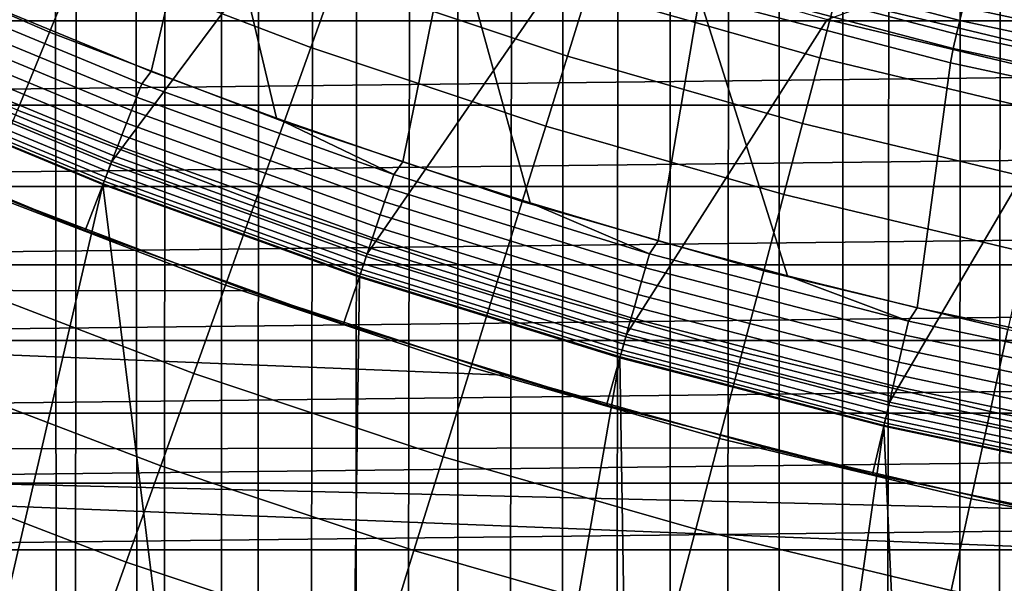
# Model space of a CAD drawing. Header units: metres. Extents: x -109 to 109, y -342 to 66.
# Tile 258 of 512: x -9.01 to -5.01, y -24 to -21.71. Entities that reach past the tile are written whole.
import ezdxf

# ---------------------------------------------------------------- set-up
doc = ezdxf.new("R2010")
doc.units = ezdxf.units.M
doc.layers.add('solid_K_24_62_16_000B91', color=7, linetype='CONTINUOUS')

msp = doc.modelspace()

# ---------------------------------------------------------------- linework, layer by layer
at = {"layer": 'solid_K_24_62_16_000B91'}
for points in [[(-8.971169, -281.998566, 12.344424), (-9.313966, -281.865784, 12.839974), (-9.447623, -18.754797, -57.434387), (-9.168513, -18.892813, -57.856709)], [(-9.313966, -278.836395, 24.145853), (-8.971169, -278.703613, 24.641403), (-8.776554, -19.078053, -44.649933), (-9.11359, -18.919367, -45.180481)], [(-8.600146, -282.12616, 11.868219), (-8.971169, -281.998566, 12.344424), (-9.168513, -18.892813, -57.856709), (-8.865172, -19.037035, -58.267902)], [(-8.202064, -282.248169, 11.412859), (-8.600146, -282.12616, 11.868219), (-8.865172, -19.037035, -58.267902), (-8.537788, -19.186092, -58.666569)], [(-8.971169, -278.703613, 24.641403), (-8.600146, -278.575989, 25.117607), (-8.416058, -19.239801, -44.138729), (-8.776554, -19.078053, -44.649933)], [(-8.202064, -282.248169, 11.412859), (-8.537788, -19.186092, -58.666569), (-8.187317, -19.338247, -59.050694)], [(-8.600146, -278.575989, 25.117607), (-8.202064, -278.453979, 25.572969), (-8.035668, -19.401754, -43.651417), (-8.416058, -19.239801, -44.138729)], [(-8.202064, -282.248169, 11.412859), (-8.187317, -19.338247, -59.050694), (-7.814703, -19.491804, -59.418682)], [(-8.202064, -278.453979, 25.572969), (-7.778174, -278.337952, 26.006054), (-7.638022, -19.561712, -43.190308), (-8.035668, -19.401754, -43.651417)], [(-8.202064, -282.248169, 11.412859), (-7.814703, -19.491804, -59.418682), (-7.420635, -19.645208, -59.769444), (-7.778174, -282.364227, 10.979774)], [(-7.778174, -278.337952, 26.006054), (-7.329813, -278.228241, 26.415499), (-7.225279, -19.717894, -42.756645), (-7.638022, -19.561712, -43.190308)], [(-7.778174, -282.364227, 10.979774), (-7.420635, -19.645208, -59.769444), (-7.006536, -19.796679, -60.101452), (-7.329813, -282.473938, 10.570329)], [(-7.329813, -278.228241, 26.415499), (-6.858388, -278.125214, 26.800016), (-6.799747, -19.868654, -42.351524), (-7.225279, -19.717894, -42.756645)], [(-7.329813, -282.473938, 10.570329), (-7.006536, -19.796679, -60.101452), (-6.574015, -19.944481, -60.413368), (-6.858388, -282.576965, 10.18581)], [(-6.858388, -278.125214, 26.800016), (-6.365384, -278.029175, 27.158398), (-6.363918, -20.01251, -41.975868), (-6.799747, -19.868654, -42.351524)], [(-6.858388, -282.576965, 10.18581), (-6.574015, -19.944481, -60.413368), (-6.124717, -20.087008, -60.704124), (-6.365384, -282.673004, 9.827429)], [(-6.365384, -278.029175, 27.158398), (-5.852353, -277.94046, 27.489513), (-5.920751, -20.148069, -41.630596), (-6.363918, -20.01251, -41.975868)], [(-6.365384, -282.673004, 9.827429), (-6.124717, -20.087008, -60.704124), (-5.660595, -20.222702, -60.972725), (-5.852353, -282.761719, 9.496313)], [(-5.852353, -277.94046, 27.489513), (-5.472381, -20.274443, -41.315632), (-5.920751, -20.148069, -41.630596)], [(-5.852353, -282.761719, 9.496313), (-5.660595, -20.222702, -60.972725), (-5.183332, -20.35026, -61.218571), (-5.320908, -282.842865, 9.193503)], [(-8.712482, -20.69046, 34.599998), (-9.653476, -21.863674, 34.599998), (-10.653291, -21.394323, 34.599998), (-9.672872, -20.259264, 34.599998)], [(-5.852353, -277.94046, 27.489513), (-5.320908, -277.859314, 27.792324), (-5.020024, -20.391159, -41.030163), (-5.472381, -20.274443, -41.315632)], [(-5.320908, -282.842865, 9.193503), (-5.183332, -20.35026, -61.218571), (-4.694345, -20.468588, -61.441338), (-4.772721, -282.916138, 8.919953)], [(-5.320908, -277.859314, 27.792324), (-4.772721, -277.786011, 28.065874), (-4.56498, -20.497828, -40.773479), (-5.020024, -20.391159, -41.030163)], [(-8.241186, -20.936398, 34), (-9.213615, -20.527037, 34), (-9.476871, -21.504393, 34), (-8.473124, -21.919312, 34)], [(-7.733439, -21.07597, 34.599998), (-8.633717, -22.286076, 34.599998), (-9.653476, -21.863674, 34.599998), (-8.712482, -20.69046, 34.599998)], [(-8.241186, -20.936398, 34), (-8.473124, -21.919312, 34), (-7.964137, -22.109329, 34)], [(-7.250521, -21.299761, 34), (-8.241186, -20.936398, 34), (-7.964137, -22.109329, 34), (-7.450575, -22.287638, 34)], [(-9.688993, -21.061287, -24.056023), (-8.765078, -21.462242, -24.056023), (-8.886498, -21.759552, -23.684982), (-9.823214, -21.353043, -23.684982)], [(-6.736929, -21.415323, 34.599998), (-7.595408, -22.660971, 34.599998), (-8.633717, -22.286076, 34.599998), (-7.733439, -21.07597, 34.599998)], [(-8.65216, -21.185749, -24.445395), (-7.723816, -21.541553, -24.445395), (-7.824619, -21.822689, -24.056023), (-8.765078, -21.462242, -24.056023)], [(-7.630957, -21.28257, -24.851734), (-6.699372, -21.593927, -24.851734), (-6.780895, -21.856699, -24.445395), (-7.723816, -21.541553, -24.445395)], [(-7.250521, -21.299761, 34), (-7.450575, -22.287638, 34), (-6.933055, -22.454012, 34)], [(-6.244016, -21.616247, 34), (-7.250521, -21.299761, 34), (-6.933055, -22.454012, 34), (-6.411626, -22.608425, 34)], [(-15.772186, -21.360191, 84.926178), (-15.283257, -21.713766, 84.926178), (15.772194, -21.360186, 84.926178)], [(-15.283257, -21.713766, 84.926178), (15.283264, -21.71376, 84.926178), (15.772194, -21.360186, 84.926178)], [(-9.823214, -21.353043, -23.684982), (-8.886498, -21.759552, -23.684982), (-9.015997, -22.076643, -23.333569), (-9.966362, -21.664211, -23.333569)], [(-6.625106, -21.354549, -25.273624), (-5.691344, -21.62215, -25.273624), (-5.755143, -21.864529, -24.851734), (-6.699372, -21.593927, -24.851734)], [(-6.197642, -21.444977, 34.032536), (-5.185656, -21.711903, 34.032536), (-5.172854, -21.658304, 34.057358), (-6.182343, -21.392036, 34.057358)], [(-5.634004, -21.404308, -25.709589), (-4.699016, -21.628817, -25.709589), (-4.74684, -21.848944, -25.273624), (-5.691344, -21.62215, -25.273624)], [(-5.725421, -21.707645, 34.599998), (-6.540298, -22.987698, 34.599998), (-7.595408, -22.660971, 34.599998), (-6.736929, -21.415323, 34.599998)], [(-6.213662, -21.500406, 34.014545), (-5.19906, -21.768024, 34.014545), (-5.185656, -21.711903, 34.032536), (-6.197642, -21.444977, 34.032536)], [(-8.765078, -21.462242, -24.056023), (-7.824619, -21.822689, -24.056023), (-7.933012, -22.124992, -23.684982), (-8.886498, -21.759552, -23.684982)], [(-5.139873, -21.520214, 34.168709), (-4.125523, -21.73748, 34.168709), (-4.11858, -21.700895, 34.216316), (-5.131223, -21.483997, 34.216316)], [(-9.516487, -21.55279, 33.996353), (-8.510951, -21.969296, 33.996353), (-8.473124, -21.919312, 34), (-9.476871, -21.504393, 34)], [(-6.230167, -21.557518, 34.003647), (-5.21287, -21.825846, 34.003647), (-5.19906, -21.768024, 34.014545), (-6.213662, -21.500406, 34.014545)], [(-4.702084, -21.952063, 34.599998), (-5.725421, -21.707645, 34.599998), (-5.221963, -21.52565, 34.900002), (-4.708392, -21.643787, 34.900002)], [(-5.149795, -21.561754, 34.125946), (-4.133486, -21.779438, 34.125946), (-4.125523, -21.73748, 34.168709), (-5.139873, -21.520214, 34.168709)], [(-9.5405, -21.607172, 33.985455), (-8.532426, -22.024729, 33.985455), (-8.510951, -21.969296, 33.996353), (-9.516487, -21.55279, 33.996353)], [(-7.723816, -21.541553, -24.445395), (-6.780895, -21.856699, -24.445395), (-6.869391, -22.141947, -24.056023), (-7.824619, -21.822689, -24.056023)], [(-6.230167, -21.557518, 34.003647), (-6.244016, -21.616247, 34), (-5.224064, -21.885136, 34), (-5.21287, -21.825846, 34.003647)], [(-5.160842, -21.608009, 34.088646), (-4.142354, -21.82616, 34.088646), (-4.133486, -21.779438, 34.125946), (-5.149795, -21.561754, 34.125946)], [(-9.563806, -21.659954, 33.967464), (-8.553269, -22.078533, 33.967464), (-8.532426, -22.024729, 33.985455), (-9.5405, -21.607172, 33.985455)], [(-6.699372, -21.593927, -24.851734), (-5.755143, -21.864529, -24.851734), (-5.825176, -22.130594, -24.445395), (-6.780895, -21.856699, -24.445395)], [(-5.172854, -21.658304, 34.057358), (-4.151995, -21.876963, 34.057358), (-4.142354, -21.82616, 34.088646), (-5.160842, -21.608009, 34.088646)], [(-6.244016, -21.616247, 34), (-6.411626, -22.608425, 34), (-5.88698, -22.750679, 34)], [(-5.224064, -21.885136, 34), (-6.244016, -21.616247, 34), (-5.88698, -22.750679, 34), (-5.359163, -22.88076, 34)], [(-5.691344, -21.62215, -25.273624), (-4.74684, -21.848944, -25.273624), (-4.800051, -22.093863, -24.851734), (-5.755143, -21.864529, -24.851734)], [(-9.586064, -21.710365, 33.942642), (-8.573175, -22.129917, 33.942642), (-8.553269, -22.078533, 33.967464), (-9.563806, -21.659954, 33.967464)], [(-5.185656, -21.711903, 34.032536), (-4.162271, -21.931103, 34.032536), (-4.151995, -21.876963, 34.057358), (-5.172854, -21.658304, 34.057358)], [(-15.283257, -21.713766, 84.926178), (-14.786493, -22.056055, 84.926178), (15.283264, -21.71376, 84.926178)], [(-14.786493, -22.056055, 84.926178), (14.786502, -22.056049, 84.926178), (15.283264, -21.71376, 84.926178)], [(-9.606951, -21.757669, 33.911354), (-8.591855, -22.178135, 33.911354), (-8.573175, -22.129917, 33.942642), (-9.586064, -21.710365, 33.942642)], [(-4.702084, -21.952063, 34.599998), (-5.471883, -23.265179, 34.599998), (-6.540298, -22.987698, 34.599998), (-5.725421, -21.707645, 34.599998)], [(-5.19906, -21.768024, 34.014545), (-4.173029, -21.987791, 34.014545), (-4.162271, -21.931103, 34.032536), (-5.185656, -21.711903, 34.032536)], [(-9.62616, -21.801172, 33.874054), (-8.609035, -22.222481, 33.874054), (-8.591855, -22.178135, 33.911354), (-9.606951, -21.757669, 33.911354)], [(-8.886498, -21.759552, -23.684982), (-7.933012, -22.124992, -23.684982), (-8.048615, -22.447411, -23.333569), (-9.015997, -22.076643, -23.333569)], [(-5.21287, -21.825846, 34.003647), (-4.184114, -22.046196, 34.003647), (-4.173029, -21.987791, 34.014545), (-5.19906, -21.768024, 34.014545)], [(-9.643411, -21.840242, 33.831291), (-8.624462, -22.262304, 33.831291), (-8.609035, -22.222481, 33.874054), (-9.62616, -21.801172, 33.874054)], [(-9.658451, -21.874306, 33.783684), (-8.637914, -22.297026, 33.783684), (-8.624462, -22.262304, 33.831291), (-9.643411, -21.840242, 33.831291)], [(-7.824619, -21.822689, -24.056023), (-6.869391, -22.141947, -24.056023), (-6.964551, -22.448675, -23.684982), (-7.933012, -22.124992, -23.684982)], [(-5.21287, -21.825846, 34.003647), (-5.224064, -21.885136, 34), (-4.192595, -22.10593, 34), (-4.184114, -22.046196, 34.003647)], [(-9.653476, -21.863674, 34.599998), (-8.633717, -22.286076, 34.599998), (-8.742092, -22.565811, 34.900002), (-9.774647, -22.138119, 34.900002)], [(-9.671062, -21.902866, 33.731934), (-8.649192, -22.326138, 33.731934), (-8.637914, -22.297026, 33.783684), (-9.658451, -21.874306, 33.783684)], [(-6.780895, -21.856699, -24.445395), (-5.825176, -22.130594, -24.445395), (-5.901199, -22.419416, -24.056023), (-6.869391, -22.141947, -24.056023)], [(-5.755143, -21.864529, -24.851734), (-4.800051, -22.093863, -24.851734), (-4.858462, -22.362719, -24.445395), (-5.825176, -22.130594, -24.445395)], [(-4.192595, -22.10593, 34), (-5.224064, -21.885136, 34), (-5.359163, -22.88076, 34), (-4.296189, -23.103951, 34)], [(-9.688293, -21.941895, 33.619072), (-8.664603, -22.365919, 33.619072), (-8.658133, -22.349215, 33.676792), (-9.681058, -21.925505, 33.676792)], [(-9.681058, -21.925505, 33.676792), (-8.658133, -22.349215, 33.676792), (-8.649192, -22.326138, 33.731934), (-9.671062, -21.902866, 33.731934)], [(-8.510951, -21.969296, 33.996353), (-7.487251, -22.338919, 33.996353), (-7.964137, -22.109329, 34), (-8.473124, -21.919312, 34)], [(-8.669803, -22.379332, 31), (-9.694056, -21.95507, 31), (-10.482928, -24.975727, 31), (-9.373432, -25.412939, 31)], [(-8.668511, -22.376009, 33.559608), (-9.692664, -21.95179, 33.559608), (-9.694103, -21.955053, 33.5), (-8.669799, -22.379333, 33.5)], [(-8.669799, -22.379333, 33.5), (-9.694103, -21.955053, 33.5), (-9.694056, -21.95507, 31), (-8.669803, -22.379332, 31)], [(-9.692664, -21.95179, 33.559608), (-8.668511, -22.376009, 33.559608), (-8.664603, -22.365919, 33.619072), (-9.688293, -21.941895, 33.619072)], [(-8.532426, -22.024729, 33.985455), (-7.506143, -22.395287, 33.985455), (-7.487251, -22.338919, 33.996353), (-8.510951, -21.969296, 33.996353)], [(-3.667915, -22.148336, 34.599998), (-4.391842, -23.493015, 34.599998), (-5.471883, -23.265179, 34.599998), (-4.702084, -21.952063, 34.599998)], [(-10.119992, -21.982393, 36.274647), (-9.774647, -22.138119, 34.900002), (-8.742092, -22.565811, 34.900002), (-9.108503, -22.420416, 36.17754)], [(-8.553269, -22.078533, 33.967464), (-7.524479, -22.449993, 33.967464), (-7.506143, -22.395287, 33.985455), (-8.532426, -22.024729, 33.985455)], [(-14.786493, -22.056055, 84.926178), (-14.281992, -22.386999, 84.926178), (14.786502, -22.056049, 84.926178)], [(-14.281992, -22.386999, 84.926178), (14.282001, -22.386993, 84.926178), (14.786502, -22.056049, 84.926178)], [(-9.015997, -22.076643, -23.333569), (-8.048615, -22.447411, -23.333569), (-8.171026, -22.788813, -23.003012), (-9.153121, -22.412407, -23.003012)], [(-8.573175, -22.129917, 33.942642), (-7.541992, -22.502243, 33.942642), (-7.524479, -22.449993, 33.967464), (-8.553269, -22.078533, 33.967464)], [(-8.591855, -22.178135, 33.911354), (-7.558424, -22.551271, 33.911354), (-7.541992, -22.502243, 33.942642), (-8.573175, -22.129917, 33.942642)], [(-7.933012, -22.124992, -23.684982), (-6.964551, -22.448675, -23.684982), (-7.066043, -22.775808, -23.333569), (-8.048615, -22.447411, -23.333569)], [(-7.487251, -22.338919, 33.996353), (-7.450575, -22.287638, 34), (-7.964137, -22.109329, 34)], [(-5.825176, -22.130594, -24.445395), (-4.858462, -22.362719, -24.445395), (-4.921869, -22.654572, -24.056023), (-5.901199, -22.419416, -24.056023)], [(-6.869391, -22.141947, -24.056023), (-5.901199, -22.419416, -24.056023), (-5.982947, -22.729988, -23.684982), (-6.964551, -22.448675, -23.684982)], [(-8.609035, -22.222481, 33.874054), (-7.573537, -22.596363, 33.874054), (-7.558424, -22.551271, 33.911354), (-8.591855, -22.178135, 33.911354)], [(-8.624462, -22.262304, 33.831291), (-7.58711, -22.636858, 33.831291), (-7.573537, -22.596363, 33.874054), (-8.609035, -22.222481, 33.874054)], [(-8.633717, -22.286076, 34.599998), (-7.595408, -22.660971, 34.599998), (-7.690763, -22.945417, 34.900002), (-8.742092, -22.565811, 34.900002)], [(-8.637914, -22.297026, 33.783684), (-7.598943, -22.672163, 33.783684), (-7.58711, -22.636858, 33.831291), (-8.624462, -22.262304, 33.831291)], [(-7.487251, -22.338919, 33.996353), (-6.447574, -22.66087, 33.996353), (-6.933055, -22.454012, 34), (-7.450575, -22.287638, 34)], [(-8.658133, -22.349215, 33.676792), (-7.61673, -22.725231, 33.676792), (-7.608865, -22.701765, 33.731934), (-8.649192, -22.326138, 33.731934)], [(-8.649192, -22.326138, 33.731934), (-7.608865, -22.701765, 33.731934), (-7.598943, -22.672163, 33.783684), (-8.637914, -22.297026, 33.783684)], [(-8.668511, -22.376009, 33.559608), (-7.625861, -22.752474, 33.559608), (-7.622423, -22.742216, 33.619072), (-8.664603, -22.365919, 33.619072)], [(-8.664603, -22.365919, 33.619072), (-7.622423, -22.742216, 33.619072), (-7.61673, -22.725231, 33.676792), (-8.658133, -22.349215, 33.676792)], [(-7.506143, -22.395287, 33.985455), (-6.463842, -22.718048, 33.985455), (-6.447574, -22.66087, 33.996353), (-7.487251, -22.338919, 33.996353)], [(-14.281992, -22.386999, 84.926178), (-13.770144, -22.706333, 84.926178), (14.282001, -22.386993, 84.926178)], [(-13.770144, -22.706333, 84.926178), (13.770153, -22.706327, 84.926178), (14.282001, -22.386993, 84.926178)], [(-8.669803, -22.379332, 31), (-9.373432, -25.412939, 31), (-8.243622, -25.801579, 31)], [(-9.153121, -22.412407, -23.003012), (-8.171026, -22.788813, -23.003012), (-8.299817, -23.148006, -22.694466), (-9.297391, -22.765669, -22.694466)], [(-7.62691, -22.75588, 31), (-8.669803, -22.379332, 31), (-8.243622, -25.801579, 31), (-7.671885, -25.97732, 31)], [(-7.626993, -22.755856, 33.5), (-8.669799, -22.379333, 33.5), (-8.669803, -22.379332, 31), (-7.62691, -22.75588, 31)], [(-7.625861, -22.752474, 33.559608), (-8.668511, -22.376009, 33.559608), (-8.669799, -22.379333, 33.5), (-7.626993, -22.755856, 33.5)], [(-7.524479, -22.449993, 33.967464), (-6.479632, -22.773546, 33.967464), (-6.463842, -22.718048, 33.985455), (-7.506143, -22.395287, 33.985455)], [(-15.729713, -22.800573, 36.093262), (-9.108503, -22.420416, 36.17754), (-8.079129, -22.811567, 36.090824)], [(-9.108503, -22.420416, 36.17754), (-8.742092, -22.565811, 34.900002), (-7.690763, -22.945417, 34.900002), (-8.079129, -22.811567, 36.090824)], [(-8.048615, -22.447411, -23.333569), (-7.066043, -22.775808, -23.333569), (-7.17351, -23.122206, -23.003012), (-8.171026, -22.788813, -23.003012)], [(-7.541992, -22.502243, 33.942642), (-6.494713, -22.826548, 33.942642), (-6.479632, -22.773546, 33.967464), (-7.524479, -22.449993, 33.967464)], [(-6.964551, -22.448675, -23.684982), (-5.982947, -22.729988, -23.684982), (-6.070134, -23.06122, -23.333569), (-7.066043, -22.775808, -23.333569)], [(-6.447574, -22.66087, 33.996353), (-6.411626, -22.608425, 34), (-6.933055, -22.454012, 34)], [(-5.901199, -22.419416, -24.056023), (-4.921869, -22.654572, -24.056023), (-4.99005, -22.968399, -23.684982), (-5.982947, -22.729988, -23.684982)], [(-7.558424, -22.551271, 33.911354), (-6.508864, -22.876284, 33.911354), (-6.494713, -22.826548, 33.942642), (-7.541992, -22.502243, 33.942642)], [(-7.573537, -22.596363, 33.874054), (-6.521878, -22.922024, 33.874054), (-6.508864, -22.876284, 33.911354), (-7.558424, -22.551271, 33.911354)], [(-7.58711, -22.636858, 33.831291), (-6.533566, -22.963102, 33.831291), (-6.521878, -22.922024, 33.874054), (-7.573537, -22.596363, 33.874054)], [(-6.447574, -22.66087, 33.996353), (-5.394136, -22.934462, 33.996353), (-5.88698, -22.750679, 34), (-6.411626, -22.608425, 34)], [(-7.598943, -22.672163, 33.783684), (-6.543756, -22.998917, 33.783684), (-6.533566, -22.963102, 33.831291), (-7.58711, -22.636858, 33.831291)], [(-7.595408, -22.660971, 34.599998), (-6.540298, -22.987698, 34.599998), (-6.622418, -23.276245, 34.900002), (-7.690763, -22.945417, 34.900002)], [(-7.608865, -22.701765, 33.731934), (-6.5523, -23.028946, 33.731934), (-6.543756, -22.998917, 33.783684), (-7.598943, -22.672163, 33.783684)], [(-6.463842, -22.718048, 33.985455), (-5.407747, -22.992331, 33.985455), (-5.394136, -22.934462, 33.996353), (-6.447574, -22.66087, 33.996353)], [(-13.770144, -22.706333, 84.926178), (-13.251131, -23.013952, 84.926178), (13.770153, -22.706327, 84.926178)], [(-13.251131, -23.013952, 84.926178), (13.25114, -23.013947, 84.926178), (13.770153, -22.706327, 84.926178)], [(-7.622423, -22.742216, 33.619072), (-6.563975, -23.069981, 33.619072), (-6.559072, -23.05275, 33.676792), (-7.61673, -22.725231, 33.676792)], [(-7.61673, -22.725231, 33.676792), (-6.559072, -23.05275, 33.676792), (-6.5523, -23.028946, 33.731934), (-7.608865, -22.701765, 33.731934)], [(-6.479632, -22.773546, 33.967464), (-5.420957, -23.048496, 33.967464), (-5.407747, -22.992331, 33.985455), (-6.463842, -22.718048, 33.985455)], [(-5.982947, -22.729988, -23.684982), (-4.99005, -22.968399, -23.684982), (-5.062768, -23.303106, -23.333569), (-6.070134, -23.06122, -23.333569)], [(-9.297391, -22.765669, -22.694466), (-8.299817, -23.148006, -22.694466), (-8.434537, -23.523737, -22.40901), (-9.448303, -23.135193, -22.40901)], [(-6.567932, -23.083811, 31), (-7.62691, -22.75588, 31), (-7.671885, -25.97732, 31), (-7.096266, -26.140425, 31)], [(-6.566936, -23.080385, 33.559608), (-7.625861, -22.752474, 33.559608), (-7.626993, -22.755856, 33.5), (-6.567911, -23.083817, 33.5)], [(-6.567911, -23.083817, 33.5), (-7.626993, -22.755856, 33.5), (-7.62691, -22.75588, 31), (-6.567932, -23.083811, 31)], [(-7.625861, -22.752474, 33.559608), (-6.566936, -23.080385, 33.559608), (-6.563975, -23.069981, 33.619072), (-7.622423, -22.742216, 33.619072)], [(-6.494713, -22.826548, 33.942642), (-5.433574, -23.10214, 33.942642), (-5.420957, -23.048496, 33.967464), (-6.479632, -22.773546, 33.967464)], [(-5.394136, -22.934462, 33.996353), (-5.359163, -22.88076, 34), (-5.88698, -22.750679, 34)], [(-15.729713, -22.800573, 36.093262), (-8.079129, -22.811567, 36.090824), (-7.033954, -23.155203, 36.014641)], [(-14.725998, -23.461349, 35.94677), (-15.729713, -22.800573, 36.093262), (-7.033954, -23.155203, 36.014641), (-5.975072, -23.450768, 35.949116)], [(-8.171026, -22.788813, -23.003012), (-7.17351, -23.122206, -23.003012), (-7.286578, -23.486654, -22.694466), (-8.299817, -23.148006, -22.694466)], [(-8.079129, -22.811567, 36.090824), (-7.690763, -22.945417, 34.900002), (-6.622418, -23.276245, 34.900002), (-7.033954, -23.155203, 36.014641)], [(-7.066043, -22.775808, -23.333569), (-6.070134, -23.06122, -23.333569), (-6.162454, -23.411959, -23.003012), (-7.17351, -23.122206, -23.003012)], [(-6.508864, -22.876284, 33.911354), (-5.445413, -23.152475, 33.911354), (-5.433574, -23.10214, 33.942642), (-6.494713, -22.826548, 33.942642)], [(-6.521878, -22.922024, 33.874054), (-5.456301, -23.198769, 33.874054), (-5.445413, -23.152475, 33.911354), (-6.508864, -22.876284, 33.911354)], [(-5.394136, -22.934462, 33.996353), (-4.329188, -23.159109, 33.996353), (-4.296189, -23.103951, 34), (-5.359163, -22.88076, 34)], [(-6.533566, -22.963102, 33.831291), (-5.466079, -23.240343, 33.831291), (-5.456301, -23.198769, 33.874054), (-6.521878, -22.922024, 33.874054)], [(-5.407747, -22.992331, 33.985455), (-4.340112, -23.217546, 33.985455), (-4.329188, -23.159109, 33.996353), (-5.394136, -22.934462, 33.996353)], [(-6.543756, -22.998917, 33.783684), (-5.474604, -23.27659, 33.783684), (-5.466079, -23.240343, 33.831291), (-6.533566, -22.963102, 33.831291)], [(-4.99005, -22.968399, -23.684982), (-3.987736, -23.163462, -23.684982), (-4.045847, -23.501011, -23.333569), (-5.062768, -23.303106, -23.333569)], [(-13.251131, -23.013952, 84.926178), (-12.725247, -23.309673, 84.926178), (13.25114, -23.013947, 84.926178)], [(-12.725247, -23.309673, 84.926178), (12.725256, -23.309668, 84.926178), (13.25114, -23.013947, 84.926178)], [(-6.540298, -22.987698, 34.599998), (-5.471883, -23.265179, 34.599998), (-5.540596, -23.557203, 34.900002), (-6.622418, -23.276245, 34.900002)], [(-6.5523, -23.028946, 33.731934), (-5.481752, -23.30698, 33.731934), (-5.474604, -23.27659, 33.783684), (-6.543756, -22.998917, 33.783684)], [(-5.420957, -23.048496, 33.967464), (-4.350714, -23.274261, 33.967464), (-4.340112, -23.217546, 33.985455), (-5.407747, -22.992331, 33.985455)], [(-6.563975, -23.069981, 33.619072), (-5.49152, -23.348511, 33.619072), (-5.487418, -23.331072, 33.676792), (-6.559072, -23.05275, 33.676792)], [(-6.559072, -23.05275, 33.676792), (-5.487418, -23.331072, 33.676792), (-5.481752, -23.30698, 33.731934), (-6.5523, -23.028946, 33.731934)], [(-5.433574, -23.10214, 33.942642), (-4.360839, -23.32843, 33.942642), (-4.350714, -23.274261, 33.967464), (-5.420957, -23.048496, 33.967464)], [(-6.567932, -23.083811, 31), (-7.096266, -26.140425, 31), (-6.516818, -26.290873, 31)], [(-5.494714, -23.362534, 31), (-6.567932, -23.083811, 31), (-6.516818, -26.290873, 31), (-5.934221, -26.428467, 31)], [(-5.494812, -23.362514, 33.5), (-6.567911, -23.083817, 33.5), (-6.567932, -23.083811, 31), (-5.494714, -23.362534, 31)], [(-5.493997, -23.359041, 33.559608), (-6.566936, -23.080385, 33.559608), (-6.567911, -23.083817, 33.5), (-5.494812, -23.362514, 33.5)], [(-6.566936, -23.080385, 33.559608), (-5.493997, -23.359041, 33.559608), (-5.49152, -23.348511, 33.619072), (-6.563975, -23.069981, 33.619072)], [(-6.070134, -23.06122, -23.333569), (-5.062768, -23.303106, -23.333569), (-5.139768, -23.657524, -23.003012), (-6.162454, -23.411959, -23.003012)], [(-9.448303, -23.135193, -22.40901), (-8.434537, -23.523737, -22.40901), (-8.574715, -23.914692, -22.14764), (-9.60533, -23.51969, -22.14764)], [(-7.17351, -23.122206, -23.003012), (-6.162454, -23.411959, -23.003012), (-6.259586, -23.780975, -22.694466), (-7.286578, -23.486654, -22.694466)], [(-5.445413, -23.152475, 33.911354), (-4.370341, -23.379259, 33.911354), (-4.360839, -23.32843, 33.942642), (-5.433574, -23.10214, 33.942642)], [(-8.299817, -23.148006, -22.694466), (-7.286578, -23.486654, -22.694466), (-7.404851, -23.867882, -22.40901), (-8.434537, -23.523737, -22.40901)], [(-7.033954, -23.155203, 36.014641), (-6.622418, -23.276245, 34.900002), (-5.540596, -23.557203, 34.900002), (-5.975072, -23.450768, 35.949116)], [(-5.456301, -23.198769, 33.874054), (-4.379079, -23.426006, 33.874054), (-4.370341, -23.379259, 33.911354), (-5.445413, -23.152475, 33.911354)], [(-5.466079, -23.240343, 33.831291), (-4.386927, -23.467987, 33.831291), (-4.379079, -23.426006, 33.874054), (-5.456301, -23.198769, 33.874054)], [(-5.474604, -23.27659, 33.783684), (-4.393769, -23.504589, 33.783684), (-4.386927, -23.467987, 33.831291), (-5.466079, -23.240343, 33.831291)], [(-5.471883, -23.265179, 34.599998), (-4.391842, -23.493015, 34.599998), (-4.447, -23.787901, 34.900002), (-5.540596, -23.557203, 34.900002)], [(-5.481752, -23.30698, 33.731934), (-4.399506, -23.535278, 33.731934), (-4.393769, -23.504589, 33.783684), (-5.474604, -23.27659, 33.783684)], [(-12.725247, -23.309673, 84.926178), (-12.192801, -23.593332, 84.926178), (12.725256, -23.309668, 84.926178)], [(-12.192801, -23.593332, 84.926178), (12.192809, -23.593327, 84.926178), (12.725256, -23.309668, 84.926178)], [(-5.49152, -23.348511, 33.619072), (-4.407345, -23.577215, 33.619072), (-4.404053, -23.559605, 33.676792), (-5.487418, -23.331072, 33.676792)], [(-5.487418, -23.331072, 33.676792), (-4.404053, -23.559605, 33.676792), (-4.399506, -23.535278, 33.731934), (-5.481752, -23.30698, 33.731934)], [(-5.062768, -23.303106, -23.333569), (-4.045847, -23.501011, -23.333569), (-4.10738, -23.858438, -23.003012), (-5.139768, -23.657524, -23.003012)], [(-5.494714, -23.362534, 31), (-5.934221, -26.428467, 31), (-5.348525, -26.553194, 31)], [(-4.409333, -23.587849, 33.559608), (-5.493997, -23.359041, 33.559608), (-5.494812, -23.362514, 33.5), (-4.409987, -23.591354, 33.5)], [(-4.409987, -23.591354, 33.5), (-5.494812, -23.362514, 33.5), (-5.494714, -23.362534, 31), (-4.41003, -23.591347, 31)], [(-4.41003, -23.591347, 31), (-5.494714, -23.362534, 31), (-5.348525, -26.553194, 31), (-4.760422, -26.664907, 31)], [(-5.493997, -23.359041, 33.559608), (-4.409333, -23.587849, 33.559608), (-4.407345, -23.577215, 33.619072), (-5.49152, -23.348511, 33.619072)], [(-6.162454, -23.411959, -23.003012), (-5.139768, -23.657524, -23.003012), (-5.22078, -24.030411, -22.694466), (-6.259586, -23.780975, -22.694466)], [(-14.725998, -23.461349, 35.94677), (-5.975072, -23.450768, 35.949116), (-4.904568, -23.69779, 35.894352)], [(-5.975072, -23.450768, 35.949116), (-5.540596, -23.557203, 34.900002), (-4.447, -23.787901, 34.900002), (-4.904568, -23.69779, 35.894352)], [(-14.725998, -23.461349, 35.94677), (-4.904568, -23.69779, 35.894352), (-3.824544, -23.895876, 35.850437)], [(-13.695803, -24.077271, 35.810223), (-14.725998, -23.461349, 35.94677), (-3.824544, -23.895876, 35.850437), (-2.737112, -24.044712, 35.81744)], [(-7.286578, -23.486654, -22.694466), (-6.259586, -23.780975, -22.694466), (-6.361189, -24.166979, -22.40901), (-7.404851, -23.867882, -22.40901)], [(-9.60533, -23.51969, -22.14764), (-8.574715, -23.914692, -22.14764), (-8.719861, -24.319502, -21.911274), (-9.767921, -23.917814, -21.911274)], [(-8.434537, -23.523737, -22.40901), (-7.404851, -23.867882, -22.40901), (-7.527916, -24.264555, -22.14764), (-8.574715, -23.914692, -22.14764)], [(-12.192801, -23.593332, 84.926178), (-11.653972, -23.864824, 84.926178), (12.192809, -23.593327, 84.926178)], [(-11.653972, -23.864824, 84.926178), (11.65398, -23.86482, 84.926178), (12.192809, -23.593327, 84.926178)], [(-5.139768, -23.657524, -23.003012), (-4.10738, -23.858438, -23.003012), (-4.17212, -24.234491, -22.694466), (-5.22078, -24.030411, -22.694466)], [(-6.259586, -23.780975, -22.694466), (-5.22078, -24.030411, -22.694466), (-5.305522, -24.420464, -22.40901), (-6.361189, -24.166979, -22.40901)], [(-11.653972, -23.864824, 84.926178), (-11.109184, -24.123943, 84.926178), (11.65398, -23.86482, 84.926178)], [(-11.109184, -24.123943, 84.926178), (11.109193, -24.123938, 84.926178), (11.65398, -23.86482, 84.926178)], [(-7.404851, -23.867882, -22.40901), (-6.361189, -24.166979, -22.40901), (-6.466909, -24.568624, -22.14764), (-7.527916, -24.264555, -22.14764)], [(-9.767921, -23.917814, -21.911274), (-8.719861, -24.319502, -21.911274), (-8.869469, -24.736753, -21.700735), (-9.93551, -24.328175, -21.700735)], [(-8.574715, -23.914692, -22.14764), (-7.527916, -24.264555, -22.14764), (-7.655343, -24.675289, -21.911274), (-8.719861, -24.319502, -21.911274)]]:
    msp.add_3dface(points, dxfattribs=at)

doc.saveas('drawing.dxf')
